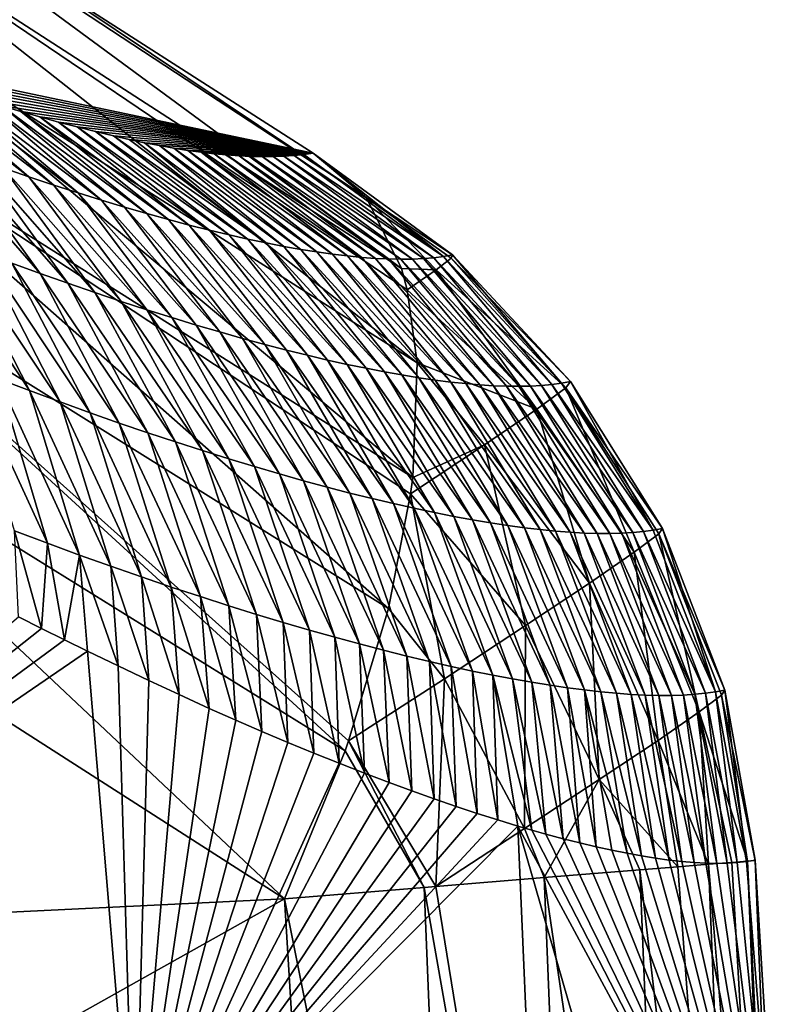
# Model space of a CAD drawing. Header units: metres. Extents: x -101 to 101, y -261 to 23.
# Tile 267 of 287: x 99.74 to 101.45, y 1.7 to 3.87. Entities that reach past the tile are written whole.
import ezdxf

# ---------------------------------------------------------------- set-up
doc = ezdxf.new("R2010")
doc.units = ezdxf.units.M
doc.layers.add('solid_505151_K2442K1000C34', color=7, linetype='CONTINUOUS')

msp = doc.modelspace()

# ---------------------------------------------------------------- linework, layer by layer
at = {"layer": 'solid_505151_K2442K1000C34'}
for points in [[(99.265518, 4.296654, 101.605927), (100.508987, 3.480854, 100.940651), (99.718513, 4.010499, 100.969612)], [(99.265518, 4.296654, 101.605927), (100.586395, 3.324812, 101.274757), (100.508987, 3.480854, 100.940651)], [(99.313492, 4.147241, 101.948494), (100.586395, 3.324812, 101.274757), (99.265518, 4.296654, 101.605927)], [(99.313492, 4.147241, 101.948494), (100.598877, 3.27826, 101.353973), (100.586395, 3.324812, 101.274757)], [(99.313492, 4.147241, 101.948494), (100.620804, 3.116701, 101.586983), (100.598877, 3.27826, 101.353973)], [(99.315544, 3.948552, 102.268639), (100.620804, 3.116701, 101.586983), (99.313492, 4.147241, 101.948494)], [(99.718513, 4.010499, 100.969612), (100.391487, 3.579222, 100.596848), (99.400864, 3.787378, 89.396393)], [(100.508987, 3.480854, 100.940651), (100.391487, 3.579222, 100.596848), (99.718513, 4.010499, 100.969612)], [(99.271614, 3.707634, 102.555), (100.611008, 2.863898, 101.866219), (99.315544, 3.948552, 102.268639)], [(99.315544, 3.948552, 102.268639), (100.611008, 2.863898, 101.866219), (100.620804, 3.116701, 101.586983)], [(100.391487, 3.579222, 100.596848), (99.453629, 3.768132, 89.798882), (99.400864, 3.787378, 89.396393)], [(100.391487, 3.579222, 100.596848), (99.506172, 3.7494, 90.207405), (99.453629, 3.768132, 89.798882)], [(99.764236, 3.527306, 89.864723), (99.453629, 3.768132, 89.798882), (99.506172, 3.7494, 90.207405)], [(99.707718, 3.546788, 89.438431), (99.453629, 3.768132, 89.798882), (99.764236, 3.527306, 89.864723)], [(100.391487, 3.579222, 100.596848), (99.558372, 3.731286, 90.622536), (99.506172, 3.7494, 90.207405)], [(99.819252, 3.508921, 90.291275), (99.506172, 3.7494, 90.207405), (99.558372, 3.731286, 90.622536)], [(99.764236, 3.527306, 89.864723), (99.506172, 3.7494, 90.207405), (99.819252, 3.508921, 90.291275)], [(100.391487, 3.579222, 100.596848), (99.610077, 3.713892, 91.044823), (99.558372, 3.731286, 90.622536)], [(99.872772, 3.491612, 90.718086), (99.558372, 3.731286, 90.622536), (99.610077, 3.713892, 91.044823)], [(99.819252, 3.508921, 90.291275), (99.558372, 3.731286, 90.622536), (99.872772, 3.491612, 90.718086)], [(100.391487, 3.579222, 100.596848), (99.661156, 3.69732, 91.474854), (99.610077, 3.713892, 91.044823)], [(99.924805, 3.475361, 91.145142), (99.610077, 3.713892, 91.044823), (99.661156, 3.69732, 91.474854)], [(99.872772, 3.491612, 90.718086), (99.610077, 3.713892, 91.044823), (99.924805, 3.475361, 91.145142)], [(99.183258, 3.433038, 102.797409), (100.557358, 2.575375, 102.102554), (99.271614, 3.707634, 102.555)], [(99.271614, 3.707634, 102.555), (100.606453, 2.827816, 101.899895), (100.611008, 2.863898, 101.866219)], [(99.271614, 3.707634, 102.555), (100.557358, 2.575375, 102.102554), (100.606453, 2.827816, 101.899895)], [(100.391487, 3.579222, 100.596848), (99.704315, 3.683845, 91.850029), (99.661156, 3.69732, 91.474854)], [(99.975349, 3.460148, 91.572433), (99.661156, 3.69732, 91.474854), (99.704315, 3.683845, 91.850029)], [(99.924805, 3.475361, 91.145142), (99.661156, 3.69732, 91.474854), (99.975349, 3.460148, 91.572433)], [(100.391487, 3.579222, 100.596848), (99.746826, 3.67111, 92.231667), (99.704315, 3.683845, 91.850029)], [(100.024414, 3.445955, 91.999947), (99.704315, 3.683845, 91.850029), (99.746826, 3.67111, 92.231667)], [(99.975349, 3.460148, 91.572433), (99.704315, 3.683845, 91.850029), (100.024414, 3.445955, 91.999947)], [(100.391487, 3.579222, 100.596848), (99.788574, 3.659176, 92.620117), (99.746826, 3.67111, 92.231667)], [(100.071999, 3.432761, 92.427681), (99.746826, 3.67111, 92.231667), (99.788574, 3.659176, 92.620117)], [(100.024414, 3.445955, 91.999947), (99.746826, 3.67111, 92.231667), (100.071999, 3.432761, 92.427681)], [(100.391487, 3.579222, 100.596848), (99.829796, 3.647915, 93.01561), (99.788574, 3.659176, 92.620117)], [(100.118118, 3.420549, 92.855621), (99.788574, 3.659176, 92.620117), (99.829796, 3.647915, 93.01561)], [(100.071999, 3.432761, 92.427681), (99.788574, 3.659176, 92.620117), (100.118118, 3.420549, 92.855621)], [(100.391487, 3.579222, 100.596848), (99.870773, 3.637119, 93.417931), (99.829796, 3.647915, 93.01561)], [(100.162758, 3.409303, 93.28376), (99.829796, 3.647915, 93.01561), (99.870773, 3.637119, 93.417931)], [(100.118118, 3.420549, 92.855621), (99.829796, 3.647915, 93.01561), (100.162758, 3.409303, 93.28376)], [(100.391487, 3.579222, 100.596848), (99.911354, 3.626881, 93.826744), (99.870773, 3.637119, 93.417931)], [(100.20594, 3.399011, 93.712082), (99.870773, 3.637119, 93.417931), (99.911354, 3.626881, 93.826744)], [(100.162758, 3.409303, 93.28376), (99.870773, 3.637119, 93.417931), (100.20594, 3.399011, 93.712082)], [(100.391487, 3.579222, 100.596848), (99.951355, 3.617292, 94.241737), (99.911354, 3.626881, 93.826744)], [(100.247658, 3.389661, 94.140587), (99.911354, 3.626881, 93.826744), (99.951355, 3.617292, 94.241737)], [(100.20594, 3.399011, 93.712082), (99.911354, 3.626881, 93.826744), (100.247658, 3.389661, 94.140587)], [(99.529114, 3.61204, 88.16127), (99.789284, 3.314061, 88.234039), (99.726624, 3.336896, 87.811523)], [(99.529114, 3.61204, 88.16127), (99.590164, 3.589127, 88.586693), (99.789284, 3.314061, 88.234039)], [(100.391487, 3.579222, 100.596848), (99.985733, 3.609508, 94.609665), (99.951355, 3.617292, 94.241737)], [(100.28791, 3.381239, 94.569267), (99.951355, 3.617292, 94.241737), (99.985733, 3.609508, 94.609665)], [(100.247658, 3.389661, 94.140587), (99.951355, 3.617292, 94.241737), (100.28791, 3.381239, 94.569267)], [(100.391487, 3.579222, 100.596848), (100.019409, 3.602353, 94.981865), (99.985733, 3.609508, 94.609665)], [(100.28791, 3.381239, 94.569267), (99.985733, 3.609508, 94.609665), (100.019409, 3.602353, 94.981865)], [(99.590164, 3.589127, 88.586693), (99.85041, 3.292377, 88.656845), (99.789284, 3.314061, 88.234039)], [(99.590164, 3.589127, 88.586693), (99.649696, 3.567386, 89.012421), (99.85041, 3.292377, 88.656845)], [(100.391487, 3.579222, 100.596848), (100.052261, 3.595887, 95.358116), (100.019409, 3.602353, 94.981865)], [(100.326706, 3.373734, 94.998108), (100.019409, 3.602353, 94.981865), (100.052261, 3.595887, 95.358116)], [(100.28791, 3.381239, 94.569267), (100.019409, 3.602353, 94.981865), (100.326706, 3.373734, 94.998108)], [(100.391487, 3.579222, 100.596848), (100.084167, 3.590171, 95.738197), (100.052261, 3.595887, 95.358116)], [(100.364044, 3.367135, 95.427109), (100.052261, 3.595887, 95.358116), (100.084167, 3.590171, 95.738197)], [(100.326706, 3.373734, 94.998108), (100.052261, 3.595887, 95.358116), (100.364044, 3.367135, 95.427109)], [(100.391487, 3.579222, 100.596848), (100.115005, 3.585265, 96.12191), (100.084167, 3.590171, 95.738197)], [(100.399925, 3.361427, 95.856255), (100.084167, 3.590171, 95.738197), (100.115005, 3.585265, 96.12191)], [(100.364044, 3.367135, 95.427109), (100.084167, 3.590171, 95.738197), (100.399925, 3.361427, 95.856255)], [(100.391487, 3.579222, 100.596848), (100.144661, 3.581221, 96.509041), (100.115005, 3.585265, 96.12191)], [(100.434357, 3.3566, 96.285538), (100.115005, 3.585265, 96.12191), (100.144661, 3.581221, 96.509041)], [(100.399925, 3.361427, 95.856255), (100.115005, 3.585265, 96.12191), (100.434357, 3.3566, 96.285538)], [(99.649696, 3.567386, 89.012421), (99.910011, 3.271816, 89.079918), (99.85041, 3.292377, 88.656845)], [(99.649696, 3.567386, 89.012421), (99.707718, 3.546788, 89.438431), (99.910011, 3.271816, 89.079918)], [(100.391487, 3.579222, 100.596848), (100.173332, 3.577935, 96.89994), (100.144661, 3.581221, 96.509041)], [(100.467339, 3.352644, 96.714958), (100.144661, 3.581221, 96.509041), (100.173332, 3.577935, 96.89994)], [(100.434357, 3.3566, 96.285538), (100.144661, 3.581221, 96.509041), (100.467339, 3.352644, 96.714958)], [(100.391487, 3.579222, 100.596848), (100.201118, 3.575342, 97.294815), (100.173332, 3.577935, 96.89994)], [(100.498863, 3.349553, 97.144493), (100.173332, 3.577935, 96.89994), (100.201118, 3.575342, 97.294815)], [(100.467339, 3.352644, 96.714958), (100.173332, 3.577935, 96.89994), (100.498863, 3.349553, 97.144493)], [(100.391487, 3.579222, 100.596848), (100.22802, 3.573439, 97.693665), (100.201118, 3.575342, 97.294815)], [(100.528946, 3.34732, 97.574158), (100.201118, 3.575342, 97.294815), (100.22802, 3.573439, 97.693665)], [(100.498863, 3.349553, 97.144493), (100.201118, 3.575342, 97.294815), (100.528946, 3.34732, 97.574158)], [(100.391487, 3.579222, 100.596848), (100.254036, 3.572224, 98.096481), (100.22802, 3.573439, 97.693665)], [(100.557579, 3.345939, 98.003929), (100.22802, 3.573439, 97.693665), (100.254036, 3.572224, 98.096481)], [(100.528946, 3.34732, 97.574158), (100.22802, 3.573439, 97.693665), (100.557579, 3.345939, 98.003929)], [(100.391487, 3.579222, 100.596848), (100.279167, 3.571692, 98.503273), (100.254036, 3.572224, 98.096481)], [(100.584763, 3.345405, 98.4338), (100.254036, 3.572224, 98.096481), (100.279167, 3.571692, 98.503273)], [(100.557579, 3.345939, 98.003929), (100.254036, 3.572224, 98.096481), (100.584763, 3.345405, 98.4338)], [(100.391487, 3.579222, 100.596848), (100.303413, 3.571843, 98.91404), (100.279167, 3.571692, 98.503273)], [(100.610497, 3.34571, 98.863777), (100.279167, 3.571692, 98.503273), (100.303413, 3.571843, 98.91404)], [(100.584763, 3.345405, 98.4338), (100.279167, 3.571692, 98.503273), (100.610497, 3.34571, 98.863777)], [(100.391487, 3.579222, 100.596848), (100.326767, 3.572674, 99.328781), (100.303413, 3.571843, 98.91404)], [(100.634789, 3.346848, 99.293839), (100.303413, 3.571843, 98.91404), (100.326767, 3.572674, 99.328781)], [(100.610497, 3.34571, 98.863777), (100.303413, 3.571843, 98.91404), (100.634789, 3.346848, 99.293839)], [(100.391487, 3.579222, 100.596848), (100.349236, 3.574181, 99.747498), (100.326767, 3.572674, 99.328781)], [(100.657639, 3.348815, 99.723984), (100.326767, 3.572674, 99.328781), (100.349236, 3.574181, 99.747498)], [(100.634789, 3.346848, 99.293839), (100.326767, 3.572674, 99.328781), (100.657639, 3.348815, 99.723984)], [(100.391487, 3.579222, 100.596848), (100.370804, 3.576365, 100.170181), (100.349236, 3.574181, 99.747498)], [(100.679039, 3.351602, 100.154213), (100.349236, 3.574181, 99.747498), (100.370804, 3.576365, 100.170181)], [(100.657639, 3.348815, 99.723984), (100.349236, 3.574181, 99.747498), (100.679039, 3.351602, 100.154213)], [(100.679039, 3.351602, 100.154213), (100.370804, 3.576365, 100.170181), (100.391487, 3.579222, 100.596848)], [(100.679039, 3.351602, 100.154213), (100.391487, 3.579222, 100.596848), (100.69899, 3.355207, 100.584503)], [(100.508987, 3.480854, 100.940651), (100.69899, 3.355207, 100.584503), (100.391487, 3.579222, 100.596848)], [(99.707718, 3.546788, 89.438431), (99.968094, 3.252351, 89.503258), (99.910011, 3.271816, 89.079918)], [(99.707718, 3.546788, 89.438431), (99.764236, 3.527306, 89.864723), (99.968094, 3.252351, 89.503258)], [(99.764236, 3.527306, 89.864723), (100.024666, 3.233958, 89.926849), (99.968094, 3.252351, 89.503258)], [(99.764236, 3.527306, 89.864723), (99.819252, 3.508921, 90.291275), (100.024666, 3.233958, 89.926849)], [(99.819252, 3.508921, 90.291275), (100.079727, 3.216616, 90.350685), (100.024666, 3.233958, 89.926849)], [(99.819252, 3.508921, 90.291275), (99.872772, 3.491612, 90.718086), (100.079727, 3.216616, 90.350685)], [(99.872772, 3.491612, 90.718086), (100.133286, 3.200308, 90.774757), (100.079727, 3.216616, 90.350685)], [(99.872772, 3.491612, 90.718086), (99.924805, 3.475361, 91.145142), (100.133286, 3.200308, 90.774757)], [(99.924805, 3.475361, 91.145142), (100.185356, 3.185014, 91.199059), (100.133286, 3.200308, 90.774757)], [(99.924805, 3.475361, 91.145142), (99.975349, 3.460148, 91.572433), (100.185356, 3.185014, 91.199059)], [(100.508987, 3.480854, 100.940651), (100.695938, 3.347898, 100.845406), (100.69899, 3.355207, 100.584503)], [(100.508987, 3.480854, 100.940651), (100.662865, 3.321888, 101.103012), (100.695938, 3.347898, 100.845406)], [(100.508987, 3.480854, 100.940651), (100.586395, 3.324812, 101.274757), (100.662865, 3.321888, 101.103012)], [(99.975349, 3.460148, 91.572433), (100.235931, 3.170715, 91.623573), (100.185356, 3.185014, 91.199059)], [(99.975349, 3.460148, 91.572433), (100.024414, 3.445955, 91.999947), (100.235931, 3.170715, 91.623573)], [(99.053604, 3.134517, 102.987274), (100.461754, 2.261379, 102.287598), (99.183258, 3.433038, 102.797409)], [(99.183258, 3.433038, 102.797409), (100.469528, 2.283291, 102.276787), (100.557358, 2.575375, 102.102554)], [(99.183258, 3.433038, 102.797409), (100.461754, 2.261379, 102.287598), (100.469528, 2.283291, 102.276787)], [(100.024414, 3.445955, 91.999947), (100.285019, 3.157393, 92.048294), (100.235931, 3.170715, 91.623573)], [(100.024414, 3.445955, 91.999947), (100.071999, 3.432761, 92.427681), (100.285019, 3.157393, 92.048294)], [(100.071999, 3.432761, 92.427681), (100.332626, 3.145028, 92.473213), (100.285019, 3.157393, 92.048294)], [(100.071999, 3.432761, 92.427681), (100.118118, 3.420549, 92.855621), (100.332626, 3.145028, 92.473213)], [(99.765556, 3.055551, 86.858139), (99.529343, 3.412576, 86.545792), (99.596657, 3.386126, 86.967392)], [(99.696289, 3.081776, 86.433205), (99.529343, 3.412576, 86.545792), (99.765556, 3.055551, 86.858139)], [(100.118118, 3.420549, 92.855621), (100.378761, 3.133603, 92.898331), (100.332626, 3.145028, 92.473213)], [(100.118118, 3.420549, 92.855621), (100.162758, 3.409303, 93.28376), (100.378761, 3.133603, 92.898331)], [(100.162758, 3.409303, 93.28376), (100.423416, 3.123104, 93.323624), (100.378761, 3.133603, 92.898331)], [(100.162758, 3.409303, 93.28376), (100.20594, 3.399011, 93.712082), (100.423416, 3.123104, 93.323624)], [(100.20594, 3.399011, 93.712082), (100.466606, 3.113518, 93.7491), (100.423416, 3.123104, 93.323624)], [(100.20594, 3.399011, 93.712082), (100.247658, 3.389661, 94.140587), (100.466606, 3.113518, 93.7491)], [(100.247658, 3.389661, 94.140587), (100.508324, 3.104833, 94.174744), (100.466606, 3.113518, 93.7491)], [(100.247658, 3.389661, 94.140587), (100.28791, 3.381239, 94.569267), (100.508324, 3.104833, 94.174744)], [(99.833199, 3.030564, 87.283379), (99.596657, 3.386126, 86.967392), (99.662415, 3.360909, 87.389305)], [(99.765556, 3.055551, 86.858139), (99.596657, 3.386126, 86.967392), (99.833199, 3.030564, 87.283379)], [(100.28791, 3.381239, 94.569267), (100.548584, 3.097038, 94.600548), (100.508324, 3.104833, 94.174744)], [(100.28791, 3.381239, 94.569267), (100.326706, 3.373734, 94.998108), (100.548584, 3.097038, 94.600548)], [(100.326706, 3.373734, 94.998108), (100.587379, 3.090121, 95.026505), (100.548584, 3.097038, 94.600548)], [(100.326706, 3.373734, 94.998108), (100.364044, 3.367135, 95.427109), (100.587379, 3.090121, 95.026505)], [(100.364044, 3.367135, 95.427109), (100.62471, 3.084068, 95.452606), (100.587379, 3.090121, 95.026505)], [(100.364044, 3.367135, 95.427109), (100.399925, 3.361427, 95.856255), (100.62471, 3.084068, 95.452606)], [(99.899231, 3.006787, 87.708916), (99.662415, 3.360909, 87.389305), (99.726624, 3.336896, 87.811523)], [(99.833199, 3.030564, 87.283379), (99.662415, 3.360909, 87.389305), (99.899231, 3.006787, 87.708916)], [(100.399925, 3.361427, 95.856255), (100.660591, 3.078869, 95.878845), (100.62471, 3.084068, 95.452606)], [(100.399925, 3.361427, 95.856255), (100.434357, 3.3566, 96.285538), (100.660591, 3.078869, 95.878845)], [(100.434357, 3.3566, 96.285538), (100.695015, 3.074511, 96.305222), (100.660591, 3.078869, 95.878845)], [(100.434357, 3.3566, 96.285538), (100.467339, 3.352644, 96.714958), (100.695015, 3.074511, 96.305222)], [(100.467339, 3.352644, 96.714958), (100.727982, 3.070987, 96.73172), (100.695015, 3.074511, 96.305222)], [(100.467339, 3.352644, 96.714958), (100.498863, 3.349553, 97.144493), (100.727982, 3.070987, 96.73172)], [(100.498863, 3.349553, 97.144493), (100.759499, 3.068289, 97.158333), (100.727982, 3.070987, 96.73172)], [(100.498863, 3.349553, 97.144493), (100.528946, 3.34732, 97.574158), (100.759499, 3.068289, 97.158333)], [(100.528946, 3.34732, 97.574158), (100.789566, 3.066411, 97.58506), (100.759499, 3.068289, 97.158333)], [(100.528946, 3.34732, 97.574158), (100.557579, 3.345939, 98.003929), (100.789566, 3.066411, 97.58506)], [(100.557579, 3.345939, 98.003929), (100.818184, 3.065348, 98.011894), (100.789566, 3.066411, 97.58506)], [(100.557579, 3.345939, 98.003929), (100.584763, 3.345405, 98.4338), (100.818184, 3.065348, 98.011894)], [(100.584763, 3.345405, 98.4338), (100.610497, 3.34571, 98.863777), (100.845352, 3.065093, 98.438828)], [(100.584763, 3.345405, 98.4338), (100.845352, 3.065093, 98.438828), (100.818184, 3.065348, 98.011894)], [(100.610497, 3.34571, 98.863777), (100.634789, 3.346848, 99.293839), (100.871071, 3.065641, 98.865852)], [(100.610497, 3.34571, 98.863777), (100.871071, 3.065641, 98.865852), (100.845352, 3.065093, 98.438828)], [(100.634789, 3.346848, 99.293839), (100.657639, 3.348815, 99.723984), (100.895348, 3.066984, 99.292961)], [(100.634789, 3.346848, 99.293839), (100.895348, 3.066984, 99.292961), (100.871071, 3.065641, 98.865852)], [(100.657639, 3.348815, 99.723984), (100.679039, 3.351602, 100.154213), (100.918175, 3.069118, 99.720161)], [(100.657639, 3.348815, 99.723984), (100.918175, 3.069118, 99.720161), (100.895348, 3.066984, 99.292961)], [(100.948921, 3.061779, 100.929733), (100.695938, 3.347898, 100.845406), (100.662865, 3.321888, 101.103012)], [(100.679039, 3.351602, 100.154213), (100.69899, 3.355207, 100.584503), (100.939552, 3.072036, 100.14743)], [(100.679039, 3.351602, 100.154213), (100.939552, 3.072036, 100.14743), (100.918175, 3.069118, 99.720161)], [(100.695938, 3.347898, 100.845406), (100.959488, 3.075734, 100.57476), (100.69899, 3.355207, 100.584503)], [(100.948921, 3.061779, 100.929733), (100.959488, 3.075734, 100.57476), (100.695938, 3.347898, 100.845406)], [(100.69899, 3.355207, 100.584503), (100.959488, 3.075734, 100.57476), (100.939552, 3.072036, 100.14743)], [(99.963661, 2.984193, 88.134727), (99.726624, 3.336896, 87.811523), (99.789284, 3.314061, 88.234039)], [(99.899231, 3.006787, 87.708916), (99.726624, 3.336896, 87.811523), (99.963661, 2.984193, 88.134727)], [(100.586395, 3.324812, 101.274757), (100.598877, 3.27826, 101.353973), (100.662865, 3.321888, 101.103012)], [(100.026489, 2.962754, 88.560814), (99.789284, 3.314061, 88.234039), (99.85041, 3.292377, 88.656845)], [(99.963661, 2.984193, 88.134727), (99.789284, 3.314061, 88.234039), (100.026489, 2.962754, 88.560814)], [(100.884964, 3.014627, 101.276131), (100.662865, 3.321888, 101.103012), (100.598877, 3.27826, 101.353973)], [(100.884964, 3.014627, 101.276131), (100.948921, 3.061779, 100.929733), (100.662865, 3.321888, 101.103012)], [(100.087738, 2.942441, 88.987167), (99.85041, 3.292377, 88.656845), (99.910011, 3.271816, 89.079918)], [(100.026489, 2.962754, 88.560814), (99.85041, 3.292377, 88.656845), (100.087738, 2.942441, 88.987167)], [(100.147408, 2.923226, 89.413765), (99.910011, 3.271816, 89.079918), (99.968094, 3.252351, 89.503258)], [(100.087738, 2.942441, 88.987167), (99.910011, 3.271816, 89.079918), (100.147408, 2.923226, 89.413765)], [(100.620804, 3.116701, 101.586983), (100.884964, 3.014627, 101.276131), (100.598877, 3.27826, 101.353973)], [(100.205513, 2.905083, 89.840607), (99.968094, 3.252351, 89.503258), (100.024666, 3.233958, 89.926849)], [(100.147408, 2.923226, 89.413765), (99.968094, 3.252351, 89.503258), (100.205513, 2.905083, 89.840607)], [(100.262062, 2.887992, 90.267685), (100.024666, 3.233958, 89.926849), (100.079727, 3.216616, 90.350685)], [(100.205513, 2.905083, 89.840607), (100.024666, 3.233958, 89.926849), (100.262062, 2.887992, 90.267685)], [(100.317047, 2.871933, 90.694992), (100.079727, 3.216616, 90.350685), (100.133286, 3.200308, 90.774757)], [(100.262062, 2.887992, 90.267685), (100.079727, 3.216616, 90.350685), (100.317047, 2.871933, 90.694992)], [(100.370483, 2.856888, 91.122513), (100.133286, 3.200308, 90.774757), (100.185356, 3.185014, 91.199059)], [(100.317047, 2.871933, 90.694992), (100.133286, 3.200308, 90.774757), (100.370483, 2.856888, 91.122513)], [(100.422379, 2.842836, 91.55024), (100.185356, 3.185014, 91.199059), (100.235931, 3.170715, 91.623573)], [(100.370483, 2.856888, 91.122513), (100.185356, 3.185014, 91.199059), (100.422379, 2.842836, 91.55024)], [(100.472733, 2.829758, 91.978172), (100.235931, 3.170715, 91.623573), (100.285019, 3.157393, 92.048294)], [(100.422379, 2.842836, 91.55024), (100.235931, 3.170715, 91.623573), (100.472733, 2.829758, 91.978172)], [(100.521553, 2.817634, 92.406303), (100.285019, 3.157393, 92.048294), (100.332626, 3.145028, 92.473213)], [(100.472733, 2.829758, 91.978172), (100.285019, 3.157393, 92.048294), (100.521553, 2.817634, 92.406303)], [(99.053604, 3.134517, 102.987274), (99.517883, 2.453806, 102.818794), (100.328529, 1.935035, 102.4142)], [(99.053604, 3.134517, 102.987274), (100.328529, 1.935035, 102.4142), (100.461754, 2.261379, 102.287598)], [(100.568848, 2.806447, 92.83461), (100.332626, 3.145028, 92.473213), (100.378761, 3.133603, 92.898331)], [(100.521553, 2.817634, 92.406303), (100.332626, 3.145028, 92.473213), (100.568848, 2.806447, 92.83461)], [(100.614616, 2.796181, 93.2631), (100.378761, 3.133603, 92.898331), (100.423416, 3.123104, 93.323624)], [(100.568848, 2.806447, 92.83461), (100.378761, 3.133603, 92.898331), (100.614616, 2.796181, 93.2631)], [(99.625389, 3.109272, 86.008575), (99.805069, 2.719021, 86.381699), (99.732544, 2.746264, 85.955452)], [(99.625389, 3.109272, 86.008575), (99.696289, 3.081776, 86.433205), (99.805069, 2.719021, 86.381699)], [(100.658867, 2.786824, 93.691765), (100.423416, 3.123104, 93.323624), (100.466606, 3.113518, 93.7491)], [(100.614616, 2.796181, 93.2631), (100.423416, 3.123104, 93.323624), (100.658867, 2.786824, 93.691765)], [(100.701599, 2.778363, 94.120583), (100.466606, 3.113518, 93.7491), (100.508324, 3.104833, 94.174744)], [(100.658867, 2.786824, 93.691765), (100.466606, 3.113518, 93.7491), (100.701599, 2.778363, 94.120583)], [(100.620804, 3.116701, 101.586983), (100.611008, 2.863898, 101.866219), (100.769669, 2.93578, 101.602928)], [(100.620804, 3.116701, 101.586983), (100.769669, 2.93578, 101.602928), (100.884964, 3.014627, 101.276131)], [(100.742813, 2.770785, 94.549568), (100.508324, 3.104833, 94.174744), (100.548584, 3.097038, 94.600548)], [(100.701599, 2.778363, 94.120583), (100.508324, 3.104833, 94.174744), (100.742813, 2.770785, 94.549568)], [(100.782524, 2.76408, 94.978699), (100.548584, 3.097038, 94.600548), (100.587379, 3.090121, 95.026505)], [(100.742813, 2.770785, 94.549568), (100.548584, 3.097038, 94.600548), (100.782524, 2.76408, 94.978699)], [(100.820717, 2.758233, 95.407974), (100.587379, 3.090121, 95.026505), (100.62471, 3.084068, 95.452606)], [(100.782524, 2.76408, 94.978699), (100.587379, 3.090121, 95.026505), (100.820717, 2.758233, 95.407974)], [(100.857414, 2.753233, 95.837379), (100.62471, 3.084068, 95.452606), (100.660591, 3.078869, 95.878845)], [(100.820717, 2.758233, 95.407974), (100.62471, 3.084068, 95.452606), (100.857414, 2.753233, 95.837379)], [(99.696289, 3.081776, 86.433205), (99.875916, 2.69305, 86.808243), (99.805069, 2.719021, 86.381699)], [(99.696289, 3.081776, 86.433205), (99.765556, 3.055551, 86.858139), (99.875916, 2.69305, 86.808243)], [(100.892601, 2.749068, 96.266922), (100.660591, 3.078869, 95.878845), (100.695015, 3.074511, 96.305222)], [(100.857414, 2.753233, 95.837379), (100.660591, 3.078869, 95.878845), (100.892601, 2.749068, 96.266922)], [(100.926292, 2.745729, 96.696579), (100.695015, 3.074511, 96.305222), (100.727982, 3.070987, 96.73172)], [(100.892601, 2.749068, 96.266922), (100.695015, 3.074511, 96.305222), (100.926292, 2.745729, 96.696579)], [(100.958481, 2.743208, 97.126358), (100.727982, 3.070987, 96.73172), (100.759499, 3.068289, 97.158333)], [(100.926292, 2.745729, 96.696579), (100.727982, 3.070987, 96.73172), (100.958481, 2.743208, 97.126358)], [(100.989166, 2.741501, 97.556244), (100.759499, 3.068289, 97.158333), (100.789566, 3.066411, 97.58506)], [(100.958481, 2.743208, 97.126358), (100.759499, 3.068289, 97.158333), (100.989166, 2.741501, 97.556244)], [(101.018364, 2.7406, 97.986237), (100.789566, 3.066411, 97.58506), (100.818184, 3.065348, 98.011894)], [(100.989166, 2.741501, 97.556244), (100.789566, 3.066411, 97.58506), (101.018364, 2.7406, 97.986237)], [(101.046059, 2.740499, 98.416328), (100.818184, 3.065348, 98.011894), (100.845352, 3.065093, 98.438828)], [(101.018364, 2.7406, 97.986237), (100.818184, 3.065348, 98.011894), (101.046059, 2.740499, 98.416328)], [(101.072266, 2.741192, 98.846512), (100.845352, 3.065093, 98.438828), (100.871071, 3.065641, 98.865852)], [(101.046059, 2.740499, 98.416328), (100.845352, 3.065093, 98.438828), (101.072266, 2.741192, 98.846512)], [(101.09697, 2.742673, 99.276779), (100.871071, 3.065641, 98.865852), (100.895348, 3.066984, 99.292961)], [(101.072266, 2.741192, 98.846512), (100.871071, 3.065641, 98.865852), (101.09697, 2.742673, 99.276779)], [(101.120186, 2.744936, 99.70713), (100.895348, 3.066984, 99.292961), (100.918175, 3.069118, 99.720161)], [(101.09697, 2.742673, 99.276779), (100.895348, 3.066984, 99.292961), (101.120186, 2.744936, 99.70713)], [(101.141907, 2.747974, 100.137558), (100.918175, 3.069118, 99.720161), (100.939552, 3.072036, 100.14743)], [(101.120186, 2.744936, 99.70713), (100.918175, 3.069118, 99.720161), (101.141907, 2.747974, 100.137558)], [(101.141907, 2.747974, 100.137558), (100.939552, 3.072036, 100.14743), (100.959488, 3.075734, 100.57476)], [(100.948921, 3.061779, 100.929733), (101.16214, 2.751783, 100.568054), (100.959488, 3.075734, 100.57476)], [(101.141907, 2.747974, 100.137558), (100.959488, 3.075734, 100.57476), (101.16214, 2.751783, 100.568054)], [(99.765556, 3.055551, 86.858139), (99.945084, 2.668319, 87.235077), (99.875916, 2.69305, 86.808243)], [(99.765556, 3.055551, 86.858139), (99.833199, 3.030564, 87.283379), (99.945084, 2.668319, 87.235077)], [(101.099907, 2.699359, 101.221138), (100.948921, 3.061779, 100.929733), (100.884964, 3.014627, 101.276131)], [(101.154099, 2.739928, 100.897942), (101.16214, 2.751783, 100.568054), (100.948921, 3.061779, 100.929733)], [(101.099907, 2.699359, 101.221138), (101.154099, 2.739928, 100.897942), (100.948921, 3.061779, 100.929733)], [(99.833199, 3.030564, 87.283379), (100.012589, 2.644798, 87.662186), (99.945084, 2.668319, 87.235077)], [(99.833199, 3.030564, 87.283379), (99.899231, 3.006787, 87.708916), (100.012589, 2.644798, 87.662186)], [(99.899231, 3.006787, 87.708916), (100.078445, 2.622458, 88.089554), (100.012589, 2.644798, 87.662186)], [(99.899231, 3.006787, 87.708916), (99.963661, 2.984193, 88.134727), (100.078445, 2.622458, 88.089554)], [(101.001053, 2.631191, 101.528732), (100.884964, 3.014627, 101.276131), (100.769669, 2.93578, 101.602928)], [(101.001053, 2.631191, 101.528732), (101.099907, 2.699359, 101.221138), (100.884964, 3.014627, 101.276131)], [(99.963661, 2.984193, 88.134727), (100.142654, 2.601272, 88.517189), (100.078445, 2.622458, 88.089554)], [(99.963661, 2.984193, 88.134727), (100.026489, 2.962754, 88.560814), (100.142654, 2.601272, 88.517189)], [(100.026489, 2.962754, 88.560814), (100.205231, 2.58121, 88.945068), (100.142654, 2.601272, 88.517189)], [(100.026489, 2.962754, 88.560814), (100.087738, 2.942441, 88.987167), (100.205231, 2.58121, 88.945068)], [(100.087738, 2.942441, 88.987167), (100.26619, 2.562244, 89.373192), (100.205231, 2.58121, 88.945068)], [(100.087738, 2.942441, 88.987167), (100.147408, 2.923226, 89.413765), (100.26619, 2.562244, 89.373192)], [(100.611008, 2.863898, 101.866219), (100.606453, 2.827816, 101.899895), (100.769669, 2.93578, 101.602928)], [(100.86026, 2.537301, 101.812279), (100.769669, 2.93578, 101.602928), (100.606453, 2.827816, 101.899895)], [(100.86026, 2.537301, 101.812279), (101.001053, 2.631191, 101.528732), (100.769669, 2.93578, 101.602928)], [(100.147408, 2.923226, 89.413765), (100.325531, 2.544347, 89.801537), (100.26619, 2.562244, 89.373192)], [(100.147408, 2.923226, 89.413765), (100.205513, 2.905083, 89.840607), (100.325531, 2.544347, 89.801537)], [(100.205513, 2.905083, 89.840607), (100.383263, 2.527498, 90.23011), (100.325531, 2.544347, 89.801537)], [(100.205513, 2.905083, 89.840607), (100.262062, 2.887992, 90.267685), (100.383263, 2.527498, 90.23011)], [(100.262062, 2.887992, 90.267685), (100.4394, 2.511678, 90.658905), (100.383263, 2.527498, 90.23011)], [(100.262062, 2.887992, 90.267685), (100.317047, 2.871933, 90.694992), (100.4394, 2.511678, 90.658905)], [(100.317047, 2.871933, 90.694992), (100.493942, 2.496866, 91.087898), (100.4394, 2.511678, 90.658905)], [(100.317047, 2.871933, 90.694992), (100.370483, 2.856888, 91.122513), (100.493942, 2.496866, 91.087898)], [(100.370483, 2.856888, 91.122513), (100.546898, 2.483043, 91.517097), (100.493942, 2.496866, 91.087898)], [(100.370483, 2.856888, 91.122513), (100.422379, 2.842836, 91.55024), (100.546898, 2.483043, 91.517097)], [(100.422379, 2.842836, 91.55024), (100.598267, 2.470189, 91.946487), (100.546898, 2.483043, 91.517097)], [(100.422379, 2.842836, 91.55024), (100.472733, 2.829758, 91.978172), (100.598267, 2.470189, 91.946487)], [(100.472733, 2.829758, 91.978172), (100.648064, 2.458284, 92.376068), (100.598267, 2.470189, 91.946487)], [(100.472733, 2.829758, 91.978172), (100.521553, 2.817634, 92.406303), (100.648064, 2.458284, 92.376068)], [(100.557358, 2.575375, 102.102554), (100.681396, 2.420271, 102.063965), (100.606453, 2.827816, 101.899895)], [(100.681396, 2.420271, 102.063965), (100.86026, 2.537301, 101.812279), (100.606453, 2.827816, 101.899895)], [(100.521553, 2.817634, 92.406303), (100.696297, 2.447309, 92.805824), (100.648064, 2.458284, 92.376068)], [(100.521553, 2.817634, 92.406303), (100.568848, 2.806447, 92.83461), (100.696297, 2.447309, 92.805824)], [(100.568848, 2.806447, 92.83461), (100.742958, 2.437248, 93.235756), (100.696297, 2.447309, 92.805824)], [(100.568848, 2.806447, 92.83461), (100.614616, 2.796181, 93.2631), (100.742958, 2.437248, 93.235756)], [(100.614616, 2.796181, 93.2631), (100.788055, 2.428091, 93.665848), (100.742958, 2.437248, 93.235756)], [(100.614616, 2.796181, 93.2631), (100.658867, 2.786824, 93.691765), (100.788055, 2.428091, 93.665848)], [(100.658867, 2.786824, 93.691765), (100.831596, 2.419822, 94.0961), (100.788055, 2.428091, 93.665848)], [(100.658867, 2.786824, 93.691765), (100.701599, 2.778363, 94.120583), (100.831596, 2.419822, 94.0961)], [(100.701599, 2.778363, 94.120583), (100.873581, 2.412431, 94.526505), (100.831596, 2.419822, 94.0961)], [(100.701599, 2.778363, 94.120583), (100.742813, 2.770785, 94.549568), (100.873581, 2.412431, 94.526505)], [(100.742813, 2.770785, 94.549568), (100.914017, 2.405904, 94.957054), (100.873581, 2.412431, 94.526505)], [(100.742813, 2.770785, 94.549568), (100.782524, 2.76408, 94.978699), (100.914017, 2.405904, 94.957054)], [(100.782524, 2.76408, 94.978699), (100.952904, 2.400229, 95.387741), (100.914017, 2.405904, 94.957054)], [(100.782524, 2.76408, 94.978699), (100.820717, 2.758233, 95.407974), (100.952904, 2.400229, 95.387741)], [(100.820717, 2.758233, 95.407974), (100.990242, 2.395392, 95.818558), (100.952904, 2.400229, 95.387741)], [(100.820717, 2.758233, 95.407974), (100.857414, 2.753233, 95.837379), (100.990242, 2.395392, 95.818558)], [(99.732544, 2.746264, 85.955452), (99.792168, 2.531201, 86.109886), (99.741302, 2.556856, 85.821297)], [(99.732544, 2.746264, 85.955452), (99.805069, 2.719021, 86.381699), (99.792168, 2.531201, 86.109886)], [(100.857414, 2.753233, 95.837379), (101.026047, 2.391383, 96.249504), (100.990242, 2.395392, 95.818558)], [(100.857414, 2.753233, 95.837379), (100.892601, 2.749068, 96.266922), (101.026047, 2.391383, 96.249504)], [(100.892601, 2.749068, 96.266922), (101.060303, 2.388191, 96.680573), (101.026047, 2.391383, 96.249504)], [(100.892601, 2.749068, 96.266922), (100.926292, 2.745729, 96.696579), (101.060303, 2.388191, 96.680573)], [(100.926292, 2.745729, 96.696579), (101.093025, 2.385809, 97.111748), (101.060303, 2.388191, 96.680573)], [(100.926292, 2.745729, 96.696579), (100.958481, 2.743208, 97.126358), (101.093025, 2.385809, 97.111748)], [(100.958481, 2.743208, 97.126358), (101.124207, 2.384232, 97.543037), (101.093025, 2.385809, 97.111748)], [(100.958481, 2.743208, 97.126358), (100.989166, 2.741501, 97.556244), (101.124207, 2.384232, 97.543037)], [(100.989166, 2.741501, 97.556244), (101.153854, 2.383453, 97.974426), (101.124207, 2.384232, 97.543037)], [(100.989166, 2.741501, 97.556244), (101.018364, 2.7406, 97.986237), (101.153854, 2.383453, 97.974426)], [(101.018364, 2.7406, 97.986237), (101.181969, 2.383466, 98.405907), (101.153854, 2.383453, 97.974426)], [(101.018364, 2.7406, 97.986237), (101.046059, 2.740499, 98.416328), (101.181969, 2.383466, 98.405907)], [(101.046059, 2.740499, 98.416328), (101.072266, 2.741192, 98.846512), (101.208549, 2.384264, 98.837486)], [(101.046059, 2.740499, 98.416328), (101.208549, 2.384264, 98.837486), (101.181969, 2.383466, 98.405907)], [(101.072266, 2.741192, 98.846512), (101.09697, 2.742673, 99.276779), (101.233597, 2.385841, 99.269157)], [(101.072266, 2.741192, 98.846512), (101.233597, 2.385841, 99.269157), (101.208549, 2.384264, 98.837486)], [(101.09697, 2.742673, 99.276779), (101.120186, 2.744936, 99.70713), (101.257111, 2.38819, 99.700897)], [(101.09697, 2.742673, 99.276779), (101.257111, 2.38819, 99.700897), (101.233597, 2.385841, 99.269157)], [(101.24295, 2.347064, 101.17981), (101.154099, 2.739928, 100.897942), (101.099907, 2.699359, 101.221138)], [(101.120186, 2.744936, 99.70713), (101.141907, 2.747974, 100.137558), (101.279091, 2.391305, 100.132721)], [(101.120186, 2.744936, 99.70713), (101.279091, 2.391305, 100.132721), (101.257111, 2.38819, 99.700897)], [(101.141907, 2.747974, 100.137558), (101.16214, 2.751783, 100.568054), (101.279091, 2.391305, 100.132721)], [(101.154099, 2.739928, 100.897942), (101.299553, 2.395183, 100.564606), (101.16214, 2.751783, 100.568054)], [(101.292488, 2.384336, 100.875198), (101.299553, 2.395183, 100.564606), (101.154099, 2.739928, 100.897942)], [(101.24295, 2.347064, 101.17981), (101.292488, 2.384336, 100.875198), (101.154099, 2.739928, 100.897942)], [(101.16214, 2.751783, 100.568054), (101.299553, 2.395183, 100.564606), (101.279091, 2.391305, 100.132721)], [(99.805069, 2.719021, 86.381699), (99.84301, 2.506008, 86.403191), (99.792168, 2.531201, 86.109886)], [(99.805069, 2.719021, 86.381699), (99.875916, 2.69305, 86.808243), (99.84301, 2.506008, 86.403191)], [(99.875916, 2.69305, 86.808243), (99.893791, 2.481119, 86.701004), (99.84301, 2.506008, 86.403191)], [(99.875916, 2.69305, 86.808243), (99.961472, 2.448368, 87.10601), (99.893791, 2.481119, 86.701004)], [(99.875916, 2.69305, 86.808243), (99.945084, 2.668319, 87.235077), (99.961472, 2.448368, 87.10601)], [(101.152252, 2.284344, 101.470451), (101.099907, 2.699359, 101.221138), (101.001053, 2.631191, 101.528732)], [(101.152252, 2.284344, 101.470451), (101.24295, 2.347064, 101.17981), (101.099907, 2.699359, 101.221138)], [(99.945084, 2.668319, 87.235077), (100.028824, 2.416329, 87.518639), (99.961472, 2.448368, 87.10601)], [(99.945084, 2.668319, 87.235077), (100.012589, 2.644798, 87.662186), (100.028824, 2.416329, 87.518639)], [(100.012589, 2.644798, 87.662186), (100.095718, 2.385128, 87.93866), (100.028824, 2.416329, 87.518639)], [(100.012589, 2.644798, 87.662186), (100.078445, 2.622458, 88.089554), (100.095718, 2.385128, 87.93866)], [(101.022766, 2.197824, 101.739494), (101.001053, 2.631191, 101.528732), (100.86026, 2.537301, 101.812279)], [(101.022766, 2.197824, 101.739494), (101.152252, 2.284344, 101.470451), (101.001053, 2.631191, 101.528732)], [(100.078445, 2.622458, 88.089554), (100.162033, 2.354891, 88.365852), (100.095718, 2.385128, 87.93866)], [(100.078445, 2.622458, 88.089554), (100.142654, 2.601272, 88.517189), (100.162033, 2.354891, 88.365852)], [(100.142654, 2.601272, 88.517189), (100.220612, 2.32884, 88.752762), (100.162033, 2.354891, 88.365852)], [(100.142654, 2.601272, 88.517189), (100.205231, 2.58121, 88.945068), (100.220612, 2.32884, 88.752762)], [(100.205231, 2.58121, 88.945068), (100.278564, 2.303752, 89.145035), (100.220612, 2.32884, 88.752762)], [(100.205231, 2.58121, 88.945068), (100.26619, 2.562244, 89.373192), (100.278564, 2.303752, 89.145035)], [(100.557358, 2.575375, 102.102554), (100.469528, 2.283291, 102.276787), (100.681396, 2.420271, 102.063965)], [(98.681755, 1.651555, 79.883408), (99.741302, 2.556856, 85.821297), (99.792168, 2.531201, 86.109886)], [(100.26619, 2.562244, 89.373192), (100.335854, 2.279693, 89.542717), (100.278564, 2.303752, 89.145035)], [(100.26619, 2.562244, 89.373192), (100.325531, 2.544347, 89.801537), (100.335854, 2.279693, 89.542717)], [(100.325531, 2.544347, 89.801537), (100.392693, 2.256428, 89.947746), (100.335854, 2.279693, 89.542717)], [(100.325531, 2.544347, 89.801537), (100.383263, 2.527498, 90.23011), (100.392693, 2.256428, 89.947746)], [(98.681755, 1.651555, 79.883408), (99.792168, 2.531201, 86.109886), (99.84301, 2.506008, 86.403191)], [(100.383263, 2.527498, 90.23011), (100.448997, 2.233938, 90.359825), (100.392693, 2.256428, 89.947746)], [(100.383263, 2.527498, 90.23011), (100.4394, 2.511678, 90.658905), (100.448997, 2.233938, 90.359825)], [(100.857895, 2.089776, 101.979858), (100.86026, 2.537301, 101.812279), (100.681396, 2.420271, 102.063965)], [(100.857895, 2.089776, 101.979858), (101.022766, 2.197824, 101.739494), (100.86026, 2.537301, 101.812279)], [(98.681755, 1.651555, 79.883408), (99.84301, 2.506008, 86.403191), (99.893791, 2.481119, 86.701004)], [(100.4394, 2.511678, 90.658905), (100.504547, 2.212291, 90.777954), (100.448997, 2.233938, 90.359825)], [(100.4394, 2.511678, 90.658905), (100.493942, 2.496866, 91.087898), (100.504547, 2.212291, 90.777954)], [(98.681755, 1.651555, 79.883408), (99.893791, 2.481119, 86.701004), (99.997429, 1.244687, 86.734787)], [(99.997429, 1.244687, 86.734787), (99.893791, 2.481119, 86.701004), (99.961472, 2.448368, 87.10601)], [(100.493942, 2.496866, 91.087898), (100.559174, 2.191561, 91.201096), (100.504547, 2.212291, 90.777954)], [(100.493942, 2.496866, 91.087898), (100.546898, 2.483043, 91.517097), (100.559174, 2.191561, 91.201096)], [(100.546898, 2.483043, 91.517097), (100.609505, 2.172979, 91.602501), (100.559174, 2.191561, 91.201096)], [(100.546898, 2.483043, 91.517097), (100.598267, 2.470189, 91.946487), (100.609505, 2.172979, 91.602501)], [(100.328529, 1.935035, 102.4142), (99.517883, 2.453806, 102.818794), (96.800148, 1.76347, 104.159546)], [(100.598267, 2.470189, 91.946487), (100.658722, 2.155338, 92.006592), (100.609505, 2.172979, 91.602501)], [(100.598267, 2.470189, 91.946487), (100.648064, 2.458284, 92.376068), (100.658722, 2.155338, 92.006592)], [(100.648064, 2.458284, 92.376068), (100.706703, 2.138704, 92.412521), (100.658722, 2.155338, 92.006592)], [(100.648064, 2.458284, 92.376068), (100.696297, 2.447309, 92.805824), (100.706703, 2.138704, 92.412521)], [(99.997429, 1.244687, 86.734787), (99.961472, 2.448368, 87.10601), (100.028824, 2.416329, 87.518639)], [(100.696297, 2.447309, 92.805824), (100.753326, 2.123144, 92.81942), (100.706703, 2.138704, 92.412521)], [(100.696297, 2.447309, 92.805824), (100.742958, 2.437248, 93.235756), (100.753326, 2.123144, 92.81942)], [(100.742958, 2.437248, 93.235756), (100.798584, 2.108691, 93.227264), (100.753326, 2.123144, 92.81942)], [(100.742958, 2.437248, 93.235756), (100.788055, 2.428091, 93.665848), (100.798584, 2.108691, 93.227264)], [(99.997429, 1.244687, 86.734787), (100.028824, 2.416329, 87.518639), (100.095718, 2.385128, 87.93866)], [(100.469528, 2.283291, 102.276787), (100.661842, 1.962099, 102.185417), (100.681396, 2.420271, 102.063965)], [(100.857895, 2.089776, 101.979858), (100.681396, 2.420271, 102.063965), (100.661842, 1.962099, 102.185417)], [(100.788055, 2.428091, 93.665848), (100.873894, 2.086161, 93.937424), (100.842705, 2.095254, 93.638222)], [(100.788055, 2.428091, 93.665848), (100.831596, 2.419822, 94.0961), (100.873894, 2.086161, 93.937424)], [(100.788055, 2.428091, 93.665848), (100.842705, 2.095254, 93.638222), (100.798584, 2.108691, 93.227264)], [(100.831596, 2.419822, 94.0961), (100.904442, 2.077596, 94.237999), (100.873894, 2.086161, 93.937424)], [(100.831596, 2.419822, 94.0961), (100.873581, 2.412431, 94.526505), (100.904442, 2.077596, 94.237999)], [(100.873581, 2.412431, 94.526505), (100.942749, 2.067353, 94.626488), (100.904442, 2.077596, 94.237999)], [(100.873581, 2.412431, 94.526505), (100.914017, 2.405904, 94.957054), (100.942749, 2.067353, 94.626488)], [(100.914017, 2.405904, 94.957054), (100.979904, 2.057986, 95.016647), (100.942749, 2.067353, 94.626488)], [(100.914017, 2.405904, 94.957054), (100.952904, 2.400229, 95.387741), (100.979904, 2.057986, 95.016647)], [(100.952904, 2.400229, 95.387741), (101.015862, 2.049496, 95.408134), (100.979904, 2.057986, 95.016647)], [(100.952904, 2.400229, 95.387741), (100.990242, 2.395392, 95.818558), (101.015862, 2.049496, 95.408134)], [(100.990242, 2.395392, 95.818558), (101.084015, 2.035153, 96.193741), (101.050575, 2.041884, 95.800613)], [(100.990242, 2.395392, 95.818558), (101.026047, 2.391383, 96.249504), (101.084015, 2.035153, 96.193741)], [(100.990242, 2.395392, 95.818558), (101.050575, 2.041884, 95.800613), (101.015862, 2.049496, 95.408134)], [(101.026047, 2.391383, 96.249504), (101.11615, 2.029303, 96.587166), (101.084015, 2.035153, 96.193741)], [(101.026047, 2.391383, 96.249504), (101.060303, 2.388191, 96.680573), (101.11615, 2.029303, 96.587166)], [(101.257111, 2.38819, 99.700897), (101.279091, 2.391305, 100.132721), (101.326912, 2.014914, 99.761765)], [(101.279091, 2.391305, 100.132721), (101.299553, 2.395183, 100.564606), (101.347412, 2.017221, 100.162712)], [(101.279091, 2.391305, 100.132721), (101.347412, 2.017221, 100.162712), (101.326912, 2.014914, 99.761765)], [(101.292488, 2.384336, 100.875198), (101.366577, 2.020449, 100.564568), (101.299553, 2.395183, 100.564606)], [(101.299553, 2.395183, 100.564606), (101.366577, 2.020449, 100.564568), (101.347412, 2.017221, 100.162712)], [(99.997429, 1.244687, 86.734787), (100.095718, 2.385128, 87.93866), (100.162033, 2.354891, 88.365852)], [(101.060303, 2.388191, 96.680573), (101.146973, 2.024339, 96.980797), (101.11615, 2.029303, 96.587166)], [(101.060303, 2.388191, 96.680573), (101.093025, 2.385809, 97.111748), (101.146973, 2.024339, 96.980797)], [(101.093025, 2.385809, 97.111748), (101.176529, 2.020272, 97.375305), (101.146973, 2.024339, 96.980797)], [(101.093025, 2.385809, 97.111748), (101.124207, 2.384232, 97.543037), (101.176529, 2.020272, 97.375305)], [(101.124207, 2.384232, 97.543037), (101.204819, 2.017106, 97.770744), (101.176529, 2.020272, 97.375305)], [(101.124207, 2.384232, 97.543037), (101.153854, 2.383453, 97.974426), (101.204819, 2.017106, 97.770744)], [(101.153854, 2.383453, 97.974426), (101.181969, 2.383466, 98.405907), (101.231819, 2.014846, 98.167114)], [(101.153854, 2.383453, 97.974426), (101.231819, 2.014846, 98.167114), (101.204819, 2.017106, 97.770744)], [(101.181969, 2.383466, 98.405907), (101.208549, 2.384264, 98.837486), (101.257545, 2.013493, 98.5644)], [(101.181969, 2.383466, 98.405907), (101.257545, 2.013493, 98.5644), (101.231819, 2.014846, 98.167114)], [(101.208549, 2.384264, 98.837486), (101.233597, 2.385841, 99.269157), (101.281975, 2.013052, 98.962608)], [(101.208549, 2.384264, 98.837486), (101.281975, 2.013052, 98.962608), (101.257545, 2.013493, 98.5644)], [(101.233597, 2.385841, 99.269157), (101.257111, 2.38819, 99.700897), (101.305099, 2.013525, 99.361732)], [(101.233597, 2.385841, 99.269157), (101.305099, 2.013525, 99.361732), (101.281975, 2.013052, 98.962608)], [(101.24295, 2.347064, 101.17981), (101.34938, 2.017932, 100.93631), (101.292488, 2.384336, 100.875198)], [(101.257111, 2.38819, 99.700897), (101.326912, 2.014914, 99.761765), (101.305099, 2.013525, 99.361732)], [(101.292488, 2.384336, 100.875198), (101.366661, 2.019335, 100.750832), (101.366577, 2.020449, 100.564568)], [(101.292488, 2.384336, 100.875198), (101.34938, 2.017932, 100.93631), (101.366661, 2.019335, 100.750832)], [(99.997429, 1.244687, 86.734787), (100.162033, 2.354891, 88.365852), (100.220612, 2.32884, 88.752762)], [(101.152252, 2.284344, 101.470451), (101.263664, 2.010971, 101.29866), (101.24295, 2.347064, 101.17981)], [(101.24295, 2.347064, 101.17981), (101.263664, 2.010971, 101.29866), (101.314957, 2.015136, 101.119453)], [(101.24295, 2.347064, 101.17981), (101.314957, 2.015136, 101.119453), (101.34938, 2.017932, 100.93631)], [(99.997429, 1.244687, 86.734787), (100.220612, 2.32884, 88.752762), (100.278564, 2.303752, 89.145035)], [(99.997429, 1.244687, 86.734787), (100.278564, 2.303752, 89.145035), (100.335854, 2.279693, 89.542717)], [(100.461754, 2.261379, 102.287598), (100.636604, 1.96005, 102.206451), (100.469528, 2.283291, 102.276787)], [(100.469528, 2.283291, 102.276787), (100.636604, 1.96005, 102.206451), (100.661842, 1.962099, 102.185417)], [(101.022766, 2.197824, 101.739494), (101.195953, 2.005472, 101.472305), (101.152252, 2.284344, 101.470451)], [(101.152252, 2.284344, 101.470451), (101.195953, 2.005472, 101.472305), (101.263664, 2.010971, 101.29866)], [(99.997429, 1.244687, 86.734787), (100.335854, 2.279693, 89.542717), (100.392693, 2.256428, 89.947746)], [(100.461754, 2.261379, 102.287598), (100.328529, 1.935035, 102.4142), (100.636604, 1.96005, 102.206451)], [(99.997429, 1.244687, 86.734787), (100.392693, 2.256428, 89.947746), (100.448997, 2.233938, 90.359825)], [(99.997429, 1.244687, 86.734787), (100.448997, 2.233938, 90.359825), (100.504547, 2.212291, 90.777954)], [(99.997429, 1.244687, 86.734787), (100.504547, 2.212291, 90.777954), (100.559174, 2.191561, 91.201096)], [(100.857895, 2.089776, 101.979858), (100.90097, 1.981518, 101.944977), (101.022766, 2.197824, 101.739494)], [(101.022766, 2.197824, 101.739494), (100.90097, 1.981518, 101.944977), (101.112427, 1.998689, 101.638863)], [(101.022766, 2.197824, 101.739494), (101.112427, 1.998689, 101.638863), (101.195953, 2.005472, 101.472305)], [(99.997429, 1.244687, 86.734787), (100.559174, 2.191561, 91.201096), (100.609505, 2.172979, 91.602501)], [(99.997429, 1.244687, 86.734787), (100.609505, 2.172979, 91.602501), (100.658722, 2.155338, 92.006592)], [(99.997429, 1.244687, 86.734787), (100.658722, 2.155338, 92.006592), (100.706703, 2.138704, 92.412521)], [(99.997429, 1.244687, 86.734787), (100.706703, 2.138704, 92.412521), (100.753326, 2.123144, 92.81942)], [(99.997429, 1.244687, 86.734787), (100.753326, 2.123144, 92.81942), (100.798584, 2.108691, 93.227264)], [(99.997429, 1.244687, 86.734787), (100.798584, 2.108691, 93.227264), (100.842705, 2.095254, 93.638222)], [(99.997429, 1.244687, 86.734787), (100.842705, 2.095254, 93.638222), (100.93364, 0, 93.64727)], [(100.857895, 2.089776, 101.979858), (100.661842, 1.962099, 102.185417), (100.90097, 1.981518, 101.944977)], [(100.842705, 2.095254, 93.638222), (101.448524, 0, 100.564568), (100.93364, 0, 93.64727)], [(100.842705, 2.095254, 93.638222), (101.42804, 1.010881, 100.564568), (101.448524, 0, 100.564568)], [(100.842705, 2.095254, 93.638222), (100.873894, 2.086161, 93.937424), (101.42804, 1.010881, 100.564568)], [(100.873894, 2.086161, 93.937424), (100.904442, 2.077596, 94.237999), (101.42804, 1.010881, 100.564568)], [(100.904442, 2.077596, 94.237999), (100.942749, 2.067353, 94.626488), (101.42804, 1.010881, 100.564568)], [(100.942749, 2.067353, 94.626488), (100.979904, 2.057986, 95.016647), (101.42804, 1.010881, 100.564568)], [(100.979904, 2.057986, 95.016647), (101.015862, 2.049496, 95.408134), (101.42804, 1.010881, 100.564568)], [(101.015862, 2.049496, 95.408134), (101.050575, 2.041884, 95.800613), (101.42804, 1.010881, 100.564568)], [(101.050575, 2.041884, 95.800613), (101.084015, 2.035153, 96.193741), (101.42804, 1.010881, 100.564568)], [(101.084015, 2.035153, 96.193741), (101.11615, 2.029303, 96.587166), (101.42804, 1.010881, 100.564568)], [(101.11615, 2.029303, 96.587166), (101.146973, 2.024339, 96.980797), (101.42804, 1.010881, 100.564568)], [(101.146973, 2.024339, 96.980797), (101.176529, 2.020272, 97.375305), (101.42804, 1.010881, 100.564568)], [(101.176529, 2.020272, 97.375305), (101.204819, 2.017106, 97.770744), (101.42804, 1.010881, 100.564568)], [(101.347412, 2.017221, 100.162712), (101.366577, 2.020449, 100.564568), (101.42804, 1.010881, 100.564568)], [(101.366661, 2.019335, 100.750832), (101.42804, 1.010881, 100.564568), (101.366577, 2.020449, 100.564568)], [(101.19339, 0, 101.638962), (101.112427, 1.998689, 101.638863), (100.90097, 1.981518, 101.944977)], [(101.345108, 0, 101.298874), (101.195953, 2.005472, 101.472305), (101.112427, 1.998689, 101.638863)], [(101.19339, 0, 101.638962), (101.345108, 0, 101.298874), (101.112427, 1.998689, 101.638863)], [(101.345108, 0, 101.298874), (101.263664, 2.010971, 101.29866), (101.195953, 2.005472, 101.472305)], [(101.204819, 2.017106, 97.770744), (101.231819, 2.014846, 98.167114), (101.42804, 1.010881, 100.564568)], [(101.231819, 2.014846, 98.167114), (101.257545, 2.013493, 98.5644), (101.42804, 1.010881, 100.564568)], [(101.257545, 2.013493, 98.5644), (101.281975, 2.013052, 98.962608), (101.42804, 1.010881, 100.564568)], [(101.431145, 0, 100.936554), (101.314957, 2.015136, 101.119453), (101.263664, 2.010971, 101.29866)], [(101.345108, 0, 101.298874), (101.431145, 0, 100.936554), (101.263664, 2.010971, 101.29866)], [(101.281975, 2.013052, 98.962608), (101.305099, 2.013525, 99.361732), (101.42804, 1.010881, 100.564568)], [(101.305099, 2.013525, 99.361732), (101.326912, 2.014914, 99.761765), (101.42804, 1.010881, 100.564568)], [(101.431145, 0, 100.936554), (101.34938, 2.017932, 100.93631), (101.314957, 2.015136, 101.119453)], [(101.326912, 2.014914, 99.761765), (101.347412, 2.017221, 100.162712), (101.42804, 1.010881, 100.564568)], [(101.366661, 2.019335, 100.750832), (101.34938, 2.017932, 100.93631), (101.448524, 0, 100.564568)], [(101.431145, 0, 100.936554), (101.448524, 0, 100.564568), (101.34938, 2.017932, 100.93631)], [(101.366661, 2.019335, 100.750832), (101.448524, 0, 100.564568), (101.42804, 1.010881, 100.564568)], [(100.981247, 0, 101.94503), (100.90097, 1.981518, 101.944977), (100.661842, 1.962099, 102.185417)], [(100.981247, 0, 101.94503), (101.19339, 0, 101.638962), (100.90097, 1.981518, 101.944977)], [(100.716042, 0, 102.206467), (100.636604, 1.96005, 102.206451), (100.328529, 1.935035, 102.4142)], [(100.981247, 0, 101.94503), (100.661842, 1.962099, 102.185417), (100.636604, 1.96005, 102.206451)], [(100.716042, 0, 102.206467), (100.981247, 0, 101.94503), (100.636604, 1.96005, 102.206451)], [(100.328529, 1.935035, 102.4142), (96.800148, 1.76347, 104.159546), (96.876595, 0, 104.159546)], [(100.387352, 0.968311, 102.4142), (100.328529, 1.935035, 102.4142), (96.876595, 0, 104.159546)], [(100.716042, 0, 102.206467), (100.328529, 1.935035, 102.4142), (100.387352, 0.968311, 102.4142)]]:
    msp.add_3dface(points, dxfattribs=at)

doc.saveas('drawing.dxf')
